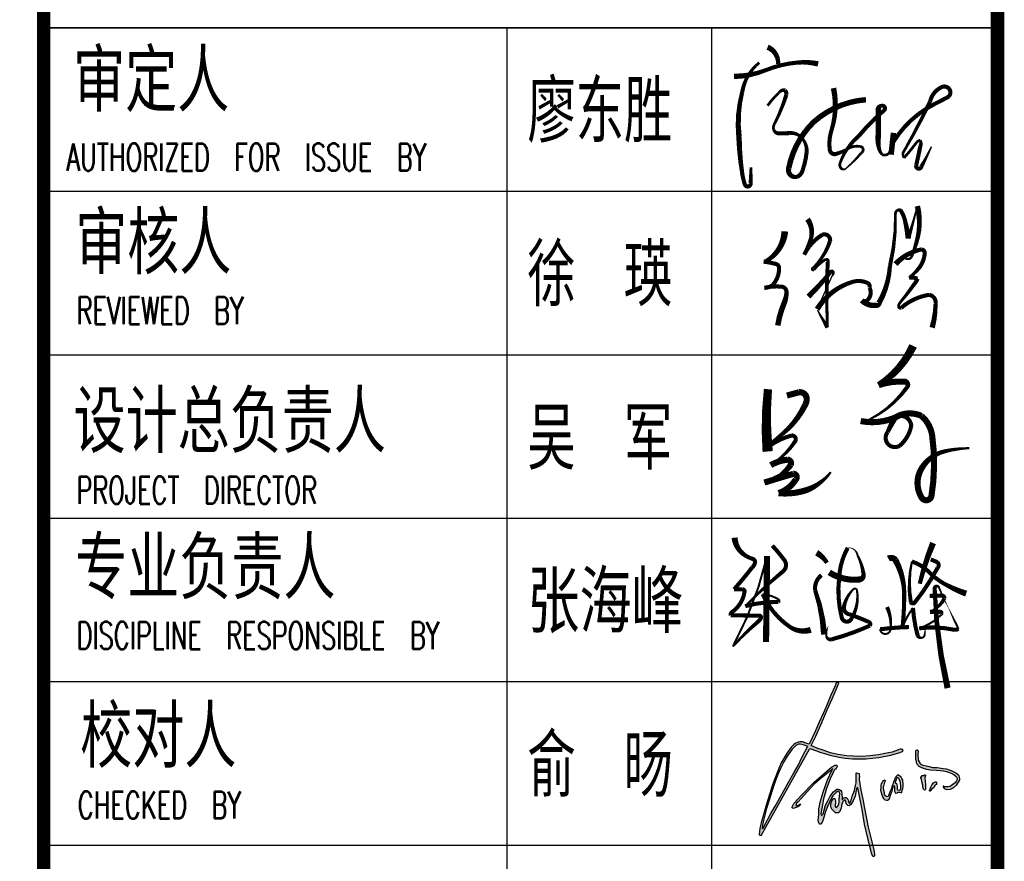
# Model space of a CAD drawing. Extents: x 1779708 to 7299578, y -1121471 to 88434.
# Tile 713 of 1056: x 6170207 to 6173819, y -962910 to -959821. Entities that reach past the tile are written whole.
import ezdxf

# ---------------------------------------------------------------- set-up
doc = ezdxf.new("R2010")
doc.units = 0
doc.header["$LTSCALE"] = 1000
doc.header["$MEASUREMENT"] = 0
for name, color, linetype in [('PUB_TEXT', 7, 'CONTINUOUS'), ('PUB_TITLE', 4, 'CONTINUOUS'), ('WINDOW', 2, 'CONTINUOUS'), ('可见线', 6, 'CONTINUOUS'), ('电子签', 2, 'CONTINUOUS'), ('通-图框－文字', 4, 'CONTINUOUS')]:
    doc.layers.add(name, color=color, linetype=linetype)
doc.styles.add('-宋体', font='simhei.ttf', dxfattribs={"width": 0.7})
doc.styles.add('dim_font', font='SIMPLEX.shx', dxfattribs={"width": 0.8})
doc.styles.add('仿宋', font='txt', dxfattribs={"width": 0.7})

# ---------------------------------------------------------------- blocks, each defined once
blk = doc.blocks.new('A$C2DEF362E')
at = {"layer": 'PUB_TEXT'}
h = blk.add_hatch(color=256, dxfattribs=at)
h.dxf.hatch_style = 1
h.paths.add_polyline_path([(32593, 42092), (34565, 41342), (36866, 40638), (38650, 40028), (42928, 39185), (45558, 38763), (48891, 38435), (55190, 38435), (60871, 39091), (66370, 40126), (69985, 41158), (71629, 41768), (71905, 42256), (71702, 42623), (71188, 42751), (70655, 42843), (69754, 42494), (66925, 41537), (63588, 40800), (60744, 40266), (56780, 39805), (53272, 39547), (49382, 39602), (46318, 39787), (42185, 40415), (38996, 41170), (35600, 42297), (32724, 43291), (30088, 44544), (32222, 48729), (34582, 53924), (37415, 60628), (39633, 65720), (42653, 72804), (42334, 73188), (41802, 73188), (41448, 72952), (40976, 71566), (39116, 67318), (37253, 62794), (35747, 59284), (33767, 55027), (31966, 50868), (29187, 45103), (27944, 45602), (27147, 45779), (26667, 45971), (26228, 46110), (25661, 46202), (24980, 46191), (24286, 46064), (23893, 45844), (23211, 45613), (22241, 44872), (21028, 43690), (19283, 41178), (16550, 36576), (14890, 32519), (13851, 29782), (12635, 26613), (11300, 22693), (9669, 17443), (8424, 12995), (7386, 9284), (6764, 6885), (6734, 5109), (6497, 4398), (6497, 3894), (6912, 3687), (7456, 3530), (29463, 43175)])
h.paths.add_polyline_path([(28653, 44045), (28534, 43853), (25969, 39056), (24328, 35741), (22210, 32136), (19763, 27564), (16353, 21497), (13798, 16947), (11782, 13532), (10347, 10757), (8274, 6976), (8234, 6835), (8097, 6835), (7918, 6851), (7859, 7179), (7967, 8323), (8535, 10443), (9880, 15858), (11045, 19619), (12362, 23988), (13707, 27720), (15024, 31345), (16160, 34092), (17683, 37107), (19177, 39704), (21563, 42890), (22347, 43803), (23149, 44455), (23728, 44810), (24418, 45071), (25220, 45052), (25911, 44922), (26564, 44754), (27478, 44493)], flags=16)
h.paths.add_polyline_path([(41155, 33779), (41545, 34169), (41769, 34464), (41970, 34842), (41899, 35078), (41816, 35349), (41734, 35503), (41450, 35550), (41072, 35585), (40670, 35373), (39337, 34574), (31294, 27701), (25884, 22056), (22244, 18083), (21773, 17235), (21478, 16635), (21549, 16223), (21890, 15906), (22420, 15953), (23316, 16306), (24046, 16612), (24694, 17118), (25365, 17953), (23810, 17129), (23702, 17058), (23458, 17058), (23306, 17149), (23245, 17240), (23306, 17453), (23367, 17819), (23519, 18337), (24129, 18793), (25805, 20590), (28152, 23301), (31571, 26871), (34711, 29612), (38399, 32657), (39953, 34058), (39496, 33145), (37515, 28845), (35564, 23324), (34225, 18779), (33981, 17073), (33646, 15703), (33646, 14272), (33646, 13145), (33524, 11988), (33371, 10343), (33554, 9277), (33859, 8760), (34682, 8729), (34865, 9186), (35292, 10008), (35779, 11348), (36607, 14548), (37186, 16010), (37491, 16863), (38070, 17624), (38345, 18477), (38741, 19451), (39198, 20152), (39442, 20669), (40021, 21553), (40600, 22162), (41179, 22832), (41545, 23197), (42033, 23532), (42581, 23684), (42978, 23349), (43161, 22588), (42978, 21461), (42917, 19817), (42825, 18842), (42734, 17959), (42307, 16984), (41941, 16832), (41301, 16345), (41027, 16741), (41027, 17594), (41210, 18324), (41240, 19147), (41057, 19756), (40844, 20395), (40509, 20456), (40173, 20213), (39686, 19695), (39351, 18964), (39076, 17929), (39046, 16924), (39411, 15766), (39930, 15127), (40600, 14548), (41179, 13817), (42581, 13848), (43222, 14487), (43745, 16102), (43867, 16802), (43897, 17290), (44050, 17960), (44324, 18508), (44476, 18995), (44720, 19239), (45086, 19391), (45269, 19696), (45665, 19574), (45940, 19056), (46092, 17990), (46763, 17198), (47433, 17137), (48226, 17625), (49171, 19330), (50085, 21401), (50634, 24111), (50938, 25238), (51304, 25269), (53258, 15387), (54426, 8697), (56851, -1483), (57235, -3130), (57490, -4432), (57855, -5252), (58190, -6012), (58555, -5921), (58981, -5647), (58889, -4851), (58833, -4046), (58564, -2959), (57990, -472), (55991, 7377), (54184, 16702), (53558, 20078), (52704, 24264), (52039, 28168), (52001, 28963), (52020, 29549), (52039, 30363), (51963, 31252), (51907, 31706), (51395, 31971), (50808, 32047), (50524, 31952), (50524, 31328), (50562, 30401), (50619, 27544), (50345, 26249), (49811, 24092), (48835, 21392), (48419, 20069), (48059, 19067), (47719, 18330), (47303, 18481), (47208, 18651), (47132, 18954), (47094, 19294), (47000, 19710), (46754, 20050), (46489, 20428), (46205, 20693), (45997, 20825), (45657, 20844), (45202, 20711), (44711, 20485), (44370, 19842), (44294, 20012), (44238, 20277), (44238, 20560), (44200, 21127), (44067, 21959), (44048, 22715), (43916, 23566), (43689, 24076), (43008, 24473), (42383, 24662), (41797, 24624), (40302, 23434), (38844, 21536), (37652, 19400), (36687, 17396), (35987, 15109), (35628, 13446), (34909, 12746), (34701, 12916), (34573, 13555), (35117, 16667), (35692, 20232), (37113, 24983), (38807, 29400), (40115, 32210), (40493, 33036), (40659, 33295), (40859, 33626)])
h.paths.add_polyline_path([(63932, 21562), (63530, 22270), (63453, 22921), (63146, 24108), (63031, 25468), (63261, 26598), (63645, 27785), (63875, 28494), (63606, 28666), (63320, 28610), (62566, 28084), (62207, 27498), (61919, 27008), (61800, 26482), (61728, 25215), (61721, 24153), (62285, 22057), (62534, 21138), (63033, 20429), (63589, 19816), (64470, 19702), (64873, 19721), (65544, 20123), (65850, 20870), (66214, 21846), (66636, 23053), (66904, 23780), (67134, 24661), (67364, 25523), (67614, 26117), (67805, 26385), (67959, 25657), (68016, 24049), (67978, 23723), (68342, 23091), (68534, 22842), (69224, 22976), (69722, 23225), (70297, 23283), (70949, 23148), (71351, 23148), (71562, 24259), (71811, 24795), (71888, 25983), (71888, 26710), (71773, 28689), (71351, 29435), (71006, 30125), (70297, 30718), (69760, 31044), (69453, 31140), (69185, 30872), (68706, 30412), (68323, 29799), (67958, 28823), (67613, 27942), (67345, 27157), (67000, 26257), (66655, 24954), (66061, 23671), (65408, 22021), (65121, 21370), (64431, 21140), (64162, 21428)], flags=17)
h.paths.add_polyline_path([(69434, 24282), (69261, 24645), (69281, 25239), (69281, 26043), (69108, 26675), (68936, 27231), (68303, 27709), (68279, 27992), (68399, 28437), (68821, 28935), (68936, 29452), (69319, 29835), (69741, 29873), (70066, 29337), (70661, 27709), (70891, 25852), (70833, 24684), (70296, 24262)], flags=16)
h.paths.add_polyline_path([(80848, 26411), (80840, 25835), (80977, 25176), (81219, 24707), (81462, 24313), (81772, 24215), (81932, 24283), (82113, 24593), (82076, 25025), (82068, 26768), (81947, 28323), (81817, 29788), (81817, 30189), (81939, 30326), (82166, 30560), (82090, 30977), (81787, 31219), (81613, 31128), (81408, 30916), (80908, 30931), (80521, 30788), (79938, 29888), (80046, 29814), (80221, 29291), (80376, 28012)])
h.paths.add_polyline_path([(86255, 26179), (86627, 26566), (87022, 26741), (87196, 26938), (87105, 27203), (87090, 27590), (87045, 27803), (86862, 27954), (86589, 27992), (86247, 27825), (85708, 27514), (85130, 26723), (84720, 25798), (84151, 24804), (83868, 24039), (83943, 23964), (84016, 23734), (84199, 23806), (84478, 24086), (84867, 24426), (85837, 25436), (86149, 25709)])
h.paths.add_polyline_path([(82437, 35114), (80970, 35442), (79870, 36040), (79405, 37069), (78942, 37821), (78845, 38766), (78710, 39749), (78826, 40521), (78901, 41882), (78534, 42306), (78109, 42422), (77587, 42088), (77606, 41124), (77490, 40294), (77606, 38462), (77876, 37055), (78050, 36245), (78417, 35878), (78764, 35300), (80041, 34597), (81064, 34153), (82473, 33806), (84403, 33498), (86896, 33225), (88691, 33167), (90139, 32936), (91702, 32666), (93751, 31987), (95121, 31215), (96009, 30463), (96395, 29731), (96511, 29422), (96472, 29133), (96298, 28786), (96144, 28439), (95932, 28053), (95604, 27590), (95063, 27282), (94542, 26780), (93345, 25912), (92438, 25700), (91338, 25662), (90778, 25681), (90450, 26009), (90122, 26067), (90141, 25700), (90508, 24967), (91261, 24601), (92110, 24524), (93384, 24717), (95005, 25411), (96298, 26664), (97476, 28516), (97669, 29075), (97727, 29499), (97514, 30097), (97418, 30695), (96916, 31235), (96318, 31678), (95488, 32237), (93847, 32912), (92535, 33395), (91840, 33703), (90084, 33954), (87340, 34381), (85506, 34401), (83885, 34786)])
for points in [[(7456, 3530), (29463, 43175), (32593, 42092), (34565, 41342), (36866, 40638), (38650, 40028), (42928, 39185), (45558, 38763), (48891, 38435), (55190, 38435), (60871, 39091), (66370, 40126), (69985, 41158), (71629, 41768), (71905, 42256), (71702, 42623), (71188, 42751), (70655, 42843), (69754, 42494), (66925, 41537), (63588, 40800), (60744, 40266), (56780, 39805), (53272, 39547), (49382, 39602), (46318, 39787), (42185, 40415), (38996, 41170), (35600, 42297), (32724, 43291), (30088, 44544), (32222, 48729), (34582, 53924), (37415, 60628), (39633, 65720), (42653, 72804), (42334, 73188), (41802, 73188), (41448, 72952), (40976, 71566), (39116, 67318), (37253, 62794), (35747, 59284), (33767, 55027), (31966, 50868), (29187, 45103), (27944, 45602), (27147, 45779), (26667, 45971), (26228, 46110), (25661, 46202), (24980, 46191), (24286, 46064), (23893, 45844), (23211, 45613), (22241, 44872), (21028, 43690), (19283, 41178), (16550, 36576), (14890, 32519), (13851, 29782), (12635, 26613), (11300, 22693), (9669, 17443), (8424, 12995), (7386, 9284), (6764, 6885), (6734, 5109), (6497, 4398), (6497, 3894), (6912, 3687), (7456, 3530)], [(8274, 6976), (10347, 10757), (11782, 13532), (13798, 16947), (16353, 21497), (19763, 27564), (22210, 32136), (24328, 35741), (25969, 39056), (28534, 43853), (28653, 44045), (27478, 44493), (26564, 44754), (25911, 44922), (25220, 45052), (24418, 45071), (23728, 44810), (23149, 44455), (22347, 43803), (21563, 42890), (19177, 39704), (17683, 37107), (16160, 34092), (15024, 31345), (13707, 27720), (12362, 23988), (11045, 19619), (9880, 15858), (8535, 10443), (7967, 8323), (7859, 7179), (7918, 6851), (8097, 6835), (8234, 6835), (8274, 6976)], [(77587, 42088), (77606, 41124), (77490, 40294), (77606, 38462), (77876, 37055), (78050, 36245), (78417, 35878), (78764, 35300), (80041, 34597), (81064, 34153), (82473, 33806), (84403, 33498), (86896, 33225), (88691, 33167), (90139, 32936), (91702, 32666), (93751, 31987), (95121, 31215), (96009, 30463), (96395, 29731), (96511, 29422), (96472, 29133), (96298, 28786), (96144, 28439), (95932, 28053), (95604, 27590), (95063, 27282), (94542, 26780), (93345, 25912), (92438, 25700), (91338, 25662), (90778, 25681), (90450, 26009), (90122, 26067), (90141, 25700), (90508, 24967), (91261, 24601), (92110, 24524), (93384, 24717), (95005, 25411), (96298, 26664), (97476, 28516), (97669, 29075), (97727, 29499), (97514, 30097), (97418, 30695), (96916, 31235), (96318, 31678), (95488, 32237), (93847, 32912), (92535, 33395), (91840, 33703), (90084, 33954), (87340, 34381), (85506, 34401), (83885, 34786), (82437, 35114), (80970, 35442), (79870, 36040), (79405, 37069), (78942, 37821), (78845, 38766), (78710, 39749), (78826, 40521), (78901, 41882), (78534, 42306), (78109, 42422), (77587, 42088)], [(23810, 17129), (25365, 17953), (24694, 17118), (24046, 16612), (23316, 16306), (22420, 15953), (21890, 15906), (21549, 16223), (21478, 16635), (21773, 17235), (22244, 18083), (25884, 22056), (31294, 27701), (39337, 34574), (40670, 35373), (41072, 35585), (41450, 35550), (41734, 35503), (41816, 35349), (41899, 35078), (41970, 34842), (41769, 34464), (41545, 34169), (41155, 33779), (40859, 33626), (40659, 33295), (40493, 33036), (40115, 32210), (38807, 29400), (37113, 24983), (35692, 20232), (35117, 16667), (34573, 13555), (34701, 12916), (34909, 12746), (35628, 13446), (35987, 15109), (36687, 17396), (37652, 19400), (38844, 21536), (40302, 23434), (41797, 24624), (42383, 24662), (43008, 24473), (43689, 24076), (43916, 23566), (44048, 22715), (44067, 21959), (44200, 21127), (44238, 20560), (44238, 20277), (44294, 20012), (44370, 19842), (44711, 20485), (45202, 20711), (45657, 20844), (45997, 20825), (46205, 20693), (46489, 20428), (46754, 20050), (47000, 19710), (47094, 19294), (47132, 18954), (47208, 18651), (47303, 18481), (47719, 18330), (48059, 19067), (48419, 20069), (48835, 21392), (49811, 24092), (50345, 26249), (50619, 27544), (50562, 30401), (50524, 31328), (50524, 31952), (50808, 32047), (51395, 31971), (51907, 31706), (51963, 31252), (52039, 30363), (52020, 29549), (52001, 28963), (52039, 28168), (52704, 24264), (53558, 20078), (54184, 16702), (55991, 7377), (57990, -472), (58564, -2959), (58833, -4046), (58889, -4851), (58981, -5647), (58555, -5921), (58190, -6012), (57855, -5252), (57490, -4432), (57235, -3130), (56851, -1483), (54426, 8697), (53258, 15387), (51304, 25269), (50938, 25238), (50634, 24111), (50085, 21401), (49171, 19330), (48226, 17625), (47433, 17137), (46763, 17198), (46092, 17990), (45940, 19056), (45665, 19574), (45269, 19696), (45086, 19391), (44720, 19239), (44476, 18995), (44324, 18508), (44050, 17960), (43897, 17290), (43867, 16802), (43745, 16102), (43222, 14487), (42581, 13848), (41179, 13817), (40600, 14548), (39930, 15127), (39411, 15766), (39046, 16924), (39076, 17929), (39351, 18964), (39686, 19695), (40173, 20213), (40509, 20456), (40844, 20395), (41057, 19756), (41240, 19147), (41210, 18324), (41027, 17594), (41027, 16741), (41301, 16345), (41941, 16832), (42307, 16984), (42734, 17959), (42825, 18842), (42917, 19817), (42978, 21461), (43161, 22588), (42978, 23349), (42581, 23684), (42033, 23532), (41545, 23197), (41179, 22832), (40600, 22162), (40021, 21553), (39442, 20669), (39198, 20152), (38741, 19451), (38345, 18477), (38070, 17624), (37491, 16863), (37186, 16010), (36607, 14548), (35779, 11348), (35292, 10008), (34865, 9186), (34682, 8729), (33859, 8760), (33554, 9277), (33371, 10343), (33524, 11988), (33646, 13145), (33646, 14272), (33646, 15703), (33981, 17073), (34225, 18779), (35564, 23324), (37515, 28845), (39496, 33145), (39953, 34058), (38399, 32657), (34711, 29612), (31571, 26871), (28152, 23301), (25805, 20590), (24129, 18793), (23519, 18337), (23367, 17819), (23306, 17453), (23245, 17240), (23306, 17149), (23458, 17058), (23702, 17058), (23810, 17129)], [(63320, 28610), (62566, 28084), (62207, 27498), (61919, 27008), (61800, 26482), (61728, 25215), (61721, 24153), (62285, 22057), (62534, 21138), (63033, 20429), (63589, 19816), (64470, 19702), (64873, 19721), (65544, 20123), (65850, 20870), (66214, 21846), (66636, 23053), (66904, 23780), (67134, 24661), (67364, 25523), (67614, 26117), (67805, 26385), (67959, 25657), (68016, 24049), (67978, 23723), (68342, 23091), (68534, 22842), (69224, 22976), (69722, 23225), (70297, 23283), (70949, 23148), (71351, 23148), (71562, 24259), (71811, 24795), (71888, 25983), (71888, 26710), (71773, 28689), (71351, 29435), (71006, 30125), (70297, 30718), (69760, 31044), (69453, 31140), (69185, 30872), (68706, 30412), (68323, 29799), (67958, 28823), (67613, 27942), (67345, 27157), (67000, 26257), (66655, 24954), (66061, 23671), (65408, 22021), (65121, 21370), (64431, 21140), (64162, 21428), (63932, 21562), (63530, 22270), (63453, 22921), (63146, 24108), (63031, 25468), (63261, 26598), (63645, 27785), (63875, 28494), (63606, 28666), (63320, 28610)], [(68303, 27709), (68936, 27231), (69108, 26675), (69281, 26043), (69281, 25239), (69261, 24645), (69434, 24282), (70296, 24262), (70833, 24684), (70891, 25852), (70661, 27709), (70066, 29337), (69741, 29873), (69319, 29835), (68936, 29452), (68821, 28935), (68399, 28437), (68279, 27992), (68303, 27709)], [(79938, 29888), (80521, 30788), (80908, 30931), (81408, 30916), (81613, 31128), (81787, 31219), (82090, 30977), (82166, 30560), (81939, 30326), (81817, 30189), (81817, 29788), (81947, 28323), (82068, 26768), (82076, 25025), (82113, 24593), (81932, 24283), (81772, 24215), (81462, 24313), (81219, 24707), (80977, 25176), (80840, 25835), (80848, 26411), (80376, 28012), (80221, 29291), (80046, 29814), (79938, 29888)], [(83868, 24039), (84151, 24804), (84720, 25798), (85130, 26723), (85708, 27514), (86247, 27825), (86589, 27992), (86862, 27954), (87045, 27803), (87090, 27590), (87105, 27203), (87196, 26938), (87022, 26741), (86627, 26566), (86255, 26179), (86149, 25709), (85837, 25436), (84867, 24426), (84478, 24086), (84199, 23806), (84016, 23734), (83943, 23964), (83868, 24039)]]:
    blk.add_lwpolyline(points, dxfattribs=at)
blk = doc.blocks.new('A$C3D8761CE')
at = {"layer": 'PUB_TITLE'}
for p, q in [((83100, 28000), (76100, 28000)), ((76100, 26800), (83100, 26800)), ((76100, 25600), (83100, 25600)), ((76100, 24400), (83100, 24400)), ((76100, 23200), (83100, 23200)), ((76100, 22000), (83100, 22000))]:
    blk.add_line(p, q, dxfattribs=at)
at = {"layer": 'PUB_TITLE', "const_width": 100}
blk.add_lwpolyline([(2500, 1000), (83100, 1000), (83100, 58400), (2500, 58400)], close=True, dxfattribs=at)
blk.add_lwpolyline([(76100, 58400), (76100, 1000)], dxfattribs=at)
at = {"layer": 'PUB_TITLE'}
for points in [[(76100, 28000), (83100, 28000)], [(79500, 28000), (79500, 19600)], [(81000, 28000), (81000, 19600)]]:
    blk.add_lwpolyline(points, dxfattribs=at)
at = {"layer": '电子签'}
for points in [[(81412.7, 27856.9, 40, 30, -0.327041), (81489.7, 27732.2, 30, 30, 1.316007)], [(81166.5, 27642.7, 40, 30, 0.091809), (81397.7, 27687.6, 30, 30, -0.076404), (81631.9, 27744.2, 30, 40, -0.084603), (81783.2, 27734, 40, 40, 1.039532)], [(81352, 27743.6, 20, 30, 0.184781), (81226.7, 27528.6, 30, 40, 0.092155), (81202.8, 27199.8, 40, 30, 0.033489), (81227.5, 26923.7, 30, 30, 0.03291), (81245.2, 26850.7, 30, 30, 0.944278), (81288.5, 26860, 30, 30, 0.007556), (81288.5, 26860, 30, 20, 0), (81290.9, 26975.7, 0, 0, 0)], [(81412.3, 27427.3, 20, 20, -0.053718), (81497.1, 27524, 20, 30, -0.314478), (81542, 27540.6, 30, 30, -0.157331), (81550.6, 27507.9, 30, 20, -0.043193), (81466.6, 27301, 20, 20, 0.155023), (81455.6, 27256.9, 20, 30, 0.341741), (81496.6, 27224, 30, 30, -0.004522), (81572.7, 27226, 30, 20, -0.261217), (81662.8, 27191.4, 20, 30, -0.213293), (81699.3, 27087.1, 30, 30, -0.061379), (81669.6, 26953.9, 30, 30, -0.24786), (81628.6, 26905.4, 30, 40, -0.583549), (81568.6, 26971.2, 40, 40, -0.151018), (81749.9, 27306.8, 40, 40, -0.164978), (82134.4, 27471.7, 40, 40, -0.056318)], [(81896.8, 27556.7, 40, 30, -0.12764), (81882.5, 27249.5, 30, 30, 0.112907), (81869.3, 27103.1, 30, 30, 0.465956), (81915.3, 27073.5, 30, 20, 0.058394), (82005.3, 27113.3, 20, 20, -0.191784), (82096.2, 27127.4, 20, 20, -0.327353), (82114.2, 27106.6, 20, 20, -0.288302), (82101.2, 27081.7, 20, 10, -0.038889), (81987.4, 26965.7, 10, 20, -0.393879), (81953.6, 26966.8, 20, 20, -0.287045), (81944.5, 27005.7, 20, 30, -0.136068), (82079.8, 27202.7, 30, 30, -0.042034), (82265.5, 27392, 30, 30, 0.897281), (82249, 27425.9, 30, 40, 0.357357), (82224.6, 27400.6, 40, 40, -0.016292), (82224.1, 27185.7, 40, 30, 0.079084), (82229, 27122.6, 30, 20, 0.154198), (82254.7, 27068.2, 20, 20, 0.545489), (82312.7, 27107.2, 20, 10, -0.011781), (82336.6, 27228, 40, 40, 0), (82319.1, 27068.2, 40, 40, 0)], [(82336.1, 27161.9, 30, 30, -0.139001), (82636.7, 27439.3, 30, 30, 0.005171), (82732.7, 27489.3, 30, 30, 0.435568), (82748, 27547.1, 30, 30, 0.382326), (82689.4, 27563.9, 30, 30, 0.226723), (82605, 27457.8, 30, 20, -0.020271), (82422.4, 27109.1, 20, 20, 0.049309), (82403.9, 27073.3, 20, 20, 0), (82413.7, 27044.3, 20, 20, 0.023464), (82503.8, 27155.2, 20, 20, -0.203022), (82533.5, 27173.7, 20, 30, -0.187391), (82533.5, 27129.7, 30, 30, -0.006584), (82502.4, 26985.7, 30, 30, 0.871812), (82540.7, 26979.4, 30, 20, 0), (82573.3, 27040, 20, 10, 0), (82616, 27127.8, 10, 10, 0)], [(81712.5, 26027, 40, 30, 0.033738), (81875.1, 26207.3, 30, 20, -0.703228), (81895.6, 26200.5, 20, 10, -0.218795), (81884.7, 26175.4, 10, 10, -0.001701), (81776.5, 25934.2, 40, 30, -0.186706), (82038.1, 26134.9, 30, 30, -0.183379), (82145.9, 26126.5, 30, 30, -0.383493), (82160.8, 26091, 30, 30, -0.316646), (82149, 26003.7, 30, 30, -0.368024), (82104.2, 25998.4, 40, 40, 0.245008), (82216.1, 25963.5, 40, 40, 0.333221), (82230.2, 25978.6, 40, 30, 0.113678), (82310.6, 26250.4, 30, 20, 0.064703), (82351.2, 26635.2, 20, 20, -0.275634), (82364.3, 26658.3, 20, 30, -0.443227), (82394.1, 26651.4, 30, 30, -0.070191), (82419.5, 26591.3, 30, 40, -0.02646), (82445.9, 26453, 30, 20, 0), (82472, 26541, 20, 10, 0), (82512.1, 26690, 40, 30, -0.137858), (82504.8, 26423.9, 30, 20, -0.030787), (82470.1, 26321.3, 20, 10, -0.640561), (82412.9, 26318.1, 10, 10, 0), (82351.8, 26264.9, 40, 30, -0.163108), (82540.7, 26372.2, 30, 30, -0.468432), (82565.7, 26339.9, 30, 30, -0.131023), (82526.7, 26239.1, 30, 20, -0.072844), (82451.1, 26166.1, 30, 30, -0.107963), (82512.9, 26158, 30, 30, -0.105878), (82493.3, 26124.2, 30, 20, -0.020312), (82386.7, 25984.6, 20, 20, 0.069667), (82370.9, 25957.2, 20, 30, 0.312264), (82393.4, 25943.9, 30, 30, -0.143223), (82598.9, 26039.6, 30, 30, -0.41006), (82645.5, 25972, 30, 40, -0.065907), (82620.6, 25798.5, 40, 40, -400.829791)], [(81705.8, 26594.4, 40, 30, -0.235253), (81729.2, 26446.8, 30, 30, -0.048503), (81681.3, 26333.8, 30, 30, -0.143864), (81814.7, 26480.7, 30, 30, -0.569528), (81871.3, 26434.9, 30, 20, -0.120767), (81748.1, 26236.7, 20, 20, 1.123766), (81751.2, 26221.6, 20, 20, -0.081293), (81839.6, 26300.6, 20, 30, -0.556039), (81854, 26279.5, 30, 20, 0.023181), (81851.6, 25799.4, 30, 20, 0), (81818, 25857.6, 20, 10, 0), (81778.6, 25927.3, 10, 10, 0)], [(81539, 26505.1, 50, 30, -0.247192), (81405.7, 26289.1, 30, 30, -0.132045), (81383.2, 26282.9, 30, 30, -0.034515), (81474, 26266, 30, 30, -0.338149), (81497.3, 26236.4, 30, 30, -0.193076), (81448.5, 26109.6, 30, 30, -0.156137), (81390, 26090.6, 30, 30, -0.088824), (81514, 26099, 30, 30, -0.381284), (81551.5, 26064, 30, 40, -0.098201), (81536.4, 25984.1, 40, 40, 0.063655), (81487.6, 25814.3, 40, 40, 5.555951)], [(82480.8, 25664.5, 60, 45, -0.143271), (82227.4, 25376.4, 45, 45, -0.095886), (82416.5, 25402.4, 45, 30, -0.639798), (82435.3, 25359.6, 30, 15, -0.123163), (82163.5, 25126.1, 15, 15, -0.171939), (82095.8, 25112.8, 45, 45, 0.147325), (82347, 25137.4, 45, 30, 0.018524), (82293.3, 25031.2, 30, 30, 0.835771), (82383, 24932, 30, 30, 0.16078), (82466.8, 25074.8, 30, 30, 0.598796), (82347, 25137.4, 45, 45, -0.252908), (82542.3, 25150.4, 45, 45, -0.181147), (82620.9, 25003.3, 45, 45, -0.074141), (82615.4, 24563.3, 45, 45, -0.683518), (82543.4, 24550.2, 45, 45, -0.258332), (82534.4, 24749.5, 45, 30, -0.222176), (82711.4, 24890.5, 30, 15, -0.053843), (82894, 24914.1, 15, 15, 0.979743)], [(81415.4, 25346.6, 60, 75, 0.047203), (81413.2, 24889.4, 75, 75, 0.150818)], [(81554.7, 25300.2, 45, 45, 0), (81644.4, 25324.5, 45, 45, -0.458975), (81699.9, 25271.9, 45, 45, -0.110796), (81689.2, 25232.9, 45, 30, -0.110252), (81517.9, 25015.3, 30, 15, 0.03889), (81386.3, 24897.7, 30, 30, -0.117305), (81590.2, 25007, 30, 30, -0.624623), (81614.3, 24962.8, 30, 15, -0.10688), (81435.7, 24789.2, 45, 45, -0.104917), (81560.5, 24829.4, 45, 45, -0.513789), (81583, 24791.6, 45, 30, -0.08355), (81505.6, 24714.3, 30, 15, 0.031953), (81389.1, 24661.1, 45, 45, -0.005633), (81601.3, 24725.3, 45, 45, -0.675043), (81620, 24684.5, 45, 45, -0.173232), (81493.7, 24583.7, 45, 45, 0.107096), (81697.1, 24605.9, 45, 30, 0.090302), (81798.3, 24661.1, 30, 15, 0.082167), (81876.4, 24738.2, 15, 15, 0.087567)], [(81170.3, 24256.7, 45, 30, 0.246017), (81257.9, 24120.9, 30, 30, 0.052833), (81305, 24100.4, 30, 30, -0.323811), (81320.1, 24080.2, 30, 30, -0.226798), (81301.8, 24041.4, 30, 30, -0.015284), (81167.1, 23877.5, 30, 30, 0), (81230.5, 23878, 30, 30, -0.420426), (81243.7, 23861.1, 30, 30, -0.211322), (81150.7, 23710.4, 30, 30, 0.335582), (81143.1, 23687.7, 30, 30, 0.003822), (81351.9, 23684.5, 30, 30, -0.528852), (81363.6, 23667, 30, 30, -0.119655), (81348.4, 23645.7, 30, 15, 0.033989), (81157.7, 23457.9, 15, 15, 0.067368), (81409.1, 24122, 45, 45, 0), (81401.3, 23490.8, 45, 45, 0)], [(81447.6, 24198.4, 30, 30, -0.027777), (81536.3, 24091.5, 30, 30, -0.405077), (81525.3, 24009.2, 30, 15, 0.02541), (81248.7, 23754.3, 30, 30, -0.067135), (81491.9, 23785.4, 30, 15, 0.427654), (81490.1, 23805.8, 15, 15, 0.1106), (81376.3, 23842.5, 30, 30, 0.137464), (81575.7, 23602.5, 30, 45, 0.237029), (81729.8, 23580.9, 45, 45, 0.809118)], [(82627.1, 24217.8, 45, 30, 0.039801), (82529.3, 23918.8, 30, 30, 2.052854)], [(81772.7, 24145.9, 45, 30, -0.12645), (81848.2, 24072.1, 30, 30, 0.087592)], [(81865.4, 24002, 45, 45, 0.172227), (82087, 23950, 45, 30, 0.450369), (82116.4, 23991.6, 30, 15, 0.086705), (82072.9, 24127.5, 15, 3, 0.402521), (82000.8, 24182.4, 30, 30, 0.116805), (81937.6, 23957.4, 30, 30, 0.091359), (81956.5, 23672.8, 30, 30, 0.620885), (82022.7, 23652.6, 30, 15, 0.184605), (82068.7, 23871.1, 15, 15, 0.615478), (82040.3, 23877, 15, 30, 0.13884), (81973.5, 23752.8, 30, 30, 0.432173), (82013.1, 23694.7, 30, 30, -0.020207), (82152.8, 23639.4, 30, 30, -0.490589), (82163.4, 23611.4, 30, 30, 0), (82126.1, 23594.8, 30, 30, -0.035881), (81879.6, 23509.5, 30, 15, -0.448045), (81842.9, 23541, 15, 3, -0.065102), (81857.4, 23608.3, 3, 3, -0.780213)], [(82299, 24103.3, 45, 45, -0.367749), (82351.3, 24092.4, 45, 30, -0.121697), (82415.4, 23852.1, 30, 30, -0.028386), (82403.3, 23599.7, 15, 15, -0.073844), (82479.7, 23741.2, 30, 30, 0.052443), (82514.5, 23536.9, 30, 15, 0.26556), (82541.6, 23521, 15, 15, 0.350925), (82565.8, 23545.5, 15, 3, -0.017634), (82572.9, 23596.8, 0, 0, 0)], [(82609.8, 24096, 30, 30, -0.054256), (82658.3, 24076.2, 30, 30, -0.443546), (82660.8, 24036.3, 30, 30, -0.046016), (82491.9, 23780.3, 30, 30, -0.563395), (82463.7, 23784, 30, 15, -0.097129), (82471.8, 24081.9, 30, 30, -0.124783), (82607.6, 23993.9, 30, 30, 0.064384), (82712.9, 23916.4, 30, 45, 0.038688), (82870, 23845.7, 0, 0, 0)], [(81808.2, 23981.4, 30, 30, 0.254427), (81761.1, 23873.5, 30, 45, -0.068566), (81827.6, 23546.1, 45, 45, 1.446989)], [(82601.6, 23829.5, 30, 30, 0.00461), (82689, 23832.5, 30, 30, -0.448412), (82710.2, 23810.7, 30, 15, -0.172205), (82604.6, 23712.4, 30, 30, 0.013626), (82681.2, 23712.4, 30, 15, -0.751538), (82687.9, 23691.4, 15, 15, -0.118195), (82524.6, 23591.6, 30, 30, -0.085174), (82777.6, 23581.6, 30, 30, 0.163267), (82813.1, 23587.3, 15, 15, 0.026692), (82787.1, 23641.3, 15, 3, 0.006484), (82739.4, 23742.5, 3, 15, -0.021311), (82671.3, 23889.5, 15, 30, 0.842962), (82638.5, 23884.5, 30, 45, 0.050055), (82733.5, 23152.9, 45, 45, 1.205466)], [(82289.5, 23747.6, 30, 15, -0.132428), (82315.5, 23585.1, 15, 15, -0.568723), (82254.4, 23556.9, 15, 15, -0.227954), (82238.6, 23584.6, 30, 30, -0.024915), (82450.3, 23600.7, 30, 30, 0.27376)]]:
    blk.add_lwpolyline(points, format="xyseb", dxfattribs=at)
at = {"layer": 'WINDOW', "xscale": 0.01615088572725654, "yscale": 0.01615088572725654, "zscale": 0.01615088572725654}
blk.add_blockref('A$C2DEF362E', (81245.7, 22012.8), dxfattribs=at)
at = {"layer": '通-图框－文字'}
for s, style, width, p in [('审定人', '仿宋', 0.7, (76316.4, 27426)), ('廖东胜', '-宋体', 0.65, (79650, 27200)), ('审核人', '仿宋', 0.7, (76331.8, 26233.7)), ('徐  瑛', '-宋体', 0.65, (79650, 26000)), ('设计总负责人', '仿宋', 0.7, (76319.6, 24922.4)), ('吴  军', '-宋体', 0.65, (79650, 24800)), ('专业负责人', '仿宋', 0.7, (76331.8, 23848.7)), ('张海峰', '仿宋', 0.7, (79650, 23600)), ('校对人', '仿宋', 0.7, (76368.5, 22611.4)), ('俞  旸', '-宋体', 0.65, (79650, 22400))]:
    blk.add_text(s, height=400, dxfattribs=dict(at, style=style, width=width)).set_placement(p)
at = {"layer": '通-图框－文字', "color": 4, "style": 'dim_font', "width": 0.65}
for s, p in [('AUTHORIZED  FOR  ISSUE  BY', (76266.9, 26950.2)), ('REVIEWED  BY', (76341.3, 25823.5)), ('PROJECT  DIRECTOR', (76339.6, 24504.7)), ('DISCIPLINE  RESPONSIBLE  BY', (76341.2, 23439)), ('CHECKED  BY', (76349.8, 22194.6))]:
    blk.add_text(s, height=200, dxfattribs=at).set_placement(p)

msp = doc.modelspace()

# ---------------------------------------------------------------- block references
at = {"layer": '可见线', "xscale": 0.5, "yscale": 0.5, "zscale": 0.5}
msp.add_blockref('A$C3D8761CE', (6132244.5, -973850.2), dxfattribs=at)

doc.saveas('drawing.dxf')
